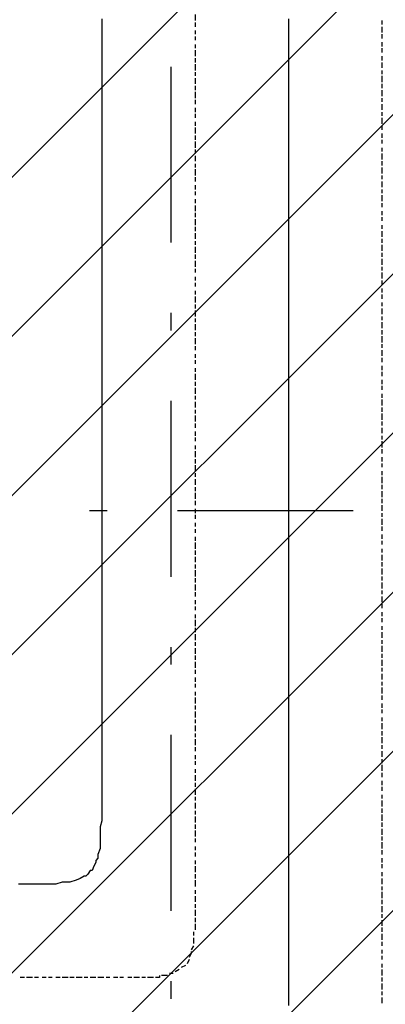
# Model space of a CAD drawing. Extents: x 997 to 109698, y 921 to 94021.
# Tile 362 of 656: x 12662 to 13442, y 51178 to 53278. Entities that reach past the tile are written whole.
import ezdxf

# ---------------------------------------------------------------- set-up
doc = ezdxf.new("R2010")
doc.units = 0
doc.header["$MEASUREMENT"] = 0
doc.layers.add('12', color=7, linetype='CONTINUOUS')
doc.layers.add('28', color=7, linetype='CONTINUOUS')

msp = doc.modelspace()

# ---------------------------------------------------------------- linework, layer by layer
at = {"layer": '12', "color": 1}
for p, q in [((13036.630503, 53288.563401), (13036.630503, 53275.563401)), ((13036.630503, 53271.563401), (13036.630503, 53262.563401)), ((13434.630503, 53275.563401), (13434.630503, 53267.563401)), ((13036.630503, 53254.563401), (13036.630503, 53246.563401)), ((13434.630503, 53262.563401), (13434.630503, 53250.563401)), ((13434.630503, 53246.563401), (13434.630503, 53237.563401)), ((13036.630503, 53241.563401), (13036.630503, 53233.563401)), ((13036.630503, 53224.563401), (13036.630503, 53216.563401)), ((13434.630503, 53229.563401), (13434.630503, 53220.563401)), ((13036.630503, 53212.563401), (13036.630503, 53199.563401)), ((13434.630503, 53216.563401), (13434.630503, 53207.563401)), ((13036.630503, 53195.563401), (13036.630503, 53186.563401)), ((13036.630503, 53182.563401), (13036.630503, 53169.563401)), ((13434.630503, 53199.563401), (13434.630503, 53190.563401)), ((13434.630503, 53186.563401), (13434.630503, 53174.563401)), ((13036.630503, 53165.563401), (13036.630503, 53157.563401)), ((13434.630503, 53169.563401), (13434.630503, 53161.563401)), ((13036.630503, 53152.563401), (13036.630503, 53140.563401)), ((13434.630503, 53157.563401), (13434.630503, 53144.563401)), ((13434.630503, 53140.563401), (13434.630503, 53131.563401)), ((13036.630503, 53136.563401), (13036.630503, 53127.563401)), ((13036.630503, 53123.563401), (13036.630503, 53110.563401)), ((13434.630503, 53127.563401), (13434.630503, 53114.563401)), ((13036.630503, 53106.563401), (13036.630503, 53097.563401)), ((13434.630503, 53110.563401), (13434.630503, 53102.563401)), ((13434.630503, 53097.563401), (13434.630503, 53085.563401)), ((13036.630503, 53089.563401), (13036.630503, 53080.563401)), ((13036.630503, 53076.563401), (13036.630503, 53068.563401)), ((13434.630503, 53080.563401), (13434.630503, 53072.563401)), ((13036.630503, 53059.563401), (13036.630503, 53051.563401)), ((13434.630503, 53068.563401), (13434.630503, 53055.563401)), ((13036.630503, 53047.563401), (13036.630503, 53034.563401)), ((13434.630503, 53051.563401), (13434.630503, 53042.563401)), ((13434.630503, 53034.563401), (13434.630503, 53025.563401)), ((13036.630503, 53030.563401), (13036.630503, 53021.563401)), ((13036.630503, 53017.563401), (13036.630503, 53004.563401)), ((13434.630503, 53021.563401), (13434.630503, 53013.563401)), ((13036.630503, 53000.563401), (13036.630503, 52992.563401)), ((13434.630503, 53004.563401), (13434.630503, 52996.563401)), ((13434.630503, 52992.563401), (13434.630503, 52979.563401)), ((13036.630503, 52987.563401), (13036.630503, 52975.563401)), ((13036.630503, 52970.563401), (13036.630503, 52962.563401)), ((13434.630503, 52975.563401), (13434.630503, 52966.563401)), ((13036.630503, 52958.563401), (13036.630503, 52945.563401)), ((13434.630503, 52962.563401), (13434.630503, 52949.563401)), ((13036.630503, 52941.563401), (13036.630503, 52932.563401)), ((13434.630503, 52945.563401), (13434.630503, 52937.563401)), ((13434.630503, 52932.563401), (13434.630503, 52920.563401)), ((13036.630503, 52924.563401), (13036.630503, 52915.563401)), ((13036.630503, 52911.563401), (13036.630503, 52903.563401)), ((13434.630503, 52915.563401), (13434.630503, 52907.563401)), ((13036.630503, 52894.563401), (13036.630503, 52886.563401)), ((13434.630503, 52903.563401), (13434.630503, 52890.563401)), ((13434.630503, 52886.563401), (13434.630503, 52877.563401)), ((13036.630503, 52881.563401), (13036.630503, 52869.563401)), ((13036.630503, 52865.563401), (13036.630503, 52856.563401)), ((13434.630503, 52869.563401), (13434.630503, 52860.563401)), ((13036.630503, 52852.563401), (13036.630503, 52839.563401)), ((13434.630503, 52856.563401), (13434.630503, 52848.563401)), ((13036.630503, 52835.563401), (13036.630503, 52826.563401)), ((13434.630503, 52839.563401), (13434.630503, 52831.563401)), ((13434.630503, 52826.563401), (13434.630503, 52814.563401)), ((13036.630503, 52822.563401), (13036.630503, 52810.563401)), ((13036.630503, 52805.563401), (13036.630503, 52797.563401)), ((13434.630503, 52810.563401), (13434.630503, 52801.563401)), ((13036.630503, 52793.563401), (13036.630503, 52780.563401)), ((13434.630503, 52797.563401), (13434.630503, 52784.563401)), ((13036.630503, 52776.563401), (13036.630503, 52767.563401)), ((13036.630503, 52763.563401), (13036.630503, 52750.563401)), ((13434.630503, 52780.563401), (13434.630503, 52771.563401)), ((13434.630503, 52767.563401), (13434.630503, 52754.563401)), ((13036.630503, 52746.563401), (13036.630503, 52738.563401)), ((13434.630503, 52750.563401), (13434.630503, 52742.563401)), ((13036.630503, 52729.563401), (13036.630503, 52721.563401)), ((13434.630503, 52738.563401), (13434.630503, 52725.563401)), ((13434.630503, 52721.563401), (13434.630503, 52712.563401)), ((13036.630503, 52716.563401), (13036.630503, 52708.563401)), ((13036.630503, 52699.563401), (13036.630503, 52691.563401)), ((13434.630503, 52704.563401), (13434.630503, 52695.563401)), ((13036.630503, 52687.563401), (13036.630503, 52674.563401)), ((13434.630503, 52691.563401), (13434.630503, 52682.563401)), ((13036.630503, 52670.563401), (13036.630503, 52661.563401)), ((13036.630503, 52657.563401), (13036.630503, 52644.563401)), ((13434.630503, 52674.563401), (13434.630503, 52666.563401)), ((13434.630503, 52661.563401), (13434.630503, 52649.563401)), ((13036.630503, 52640.563401), (13036.630503, 52632.563401)), ((13434.630503, 52644.563401), (13434.630503, 52636.563401)), ((13036.630503, 52628.563401), (13036.630503, 52615.563401)), ((13434.630503, 52632.563401), (13434.630503, 52619.563401)), ((13434.630503, 52615.563401), (13434.630503, 52606.563401)), ((13036.630503, 52611.563401), (13036.630503, 52602.563401)), ((13036.630503, 52598.563401), (13036.630503, 52585.563401)), ((13434.630503, 52602.563401), (13434.630503, 52589.563401)), ((13036.630503, 52581.563401), (13036.630503, 52572.563401)), ((13434.630503, 52585.563401), (13434.630503, 52577.563401)), ((13434.630503, 52572.563401), (13434.630503, 52560.563401)), ((13036.630503, 52564.563401), (13036.630503, 52556.563401)), ((13036.630503, 52551.563401), (13036.630503, 52543.563401)), ((13434.630503, 52556.563401), (13434.630503, 52547.563401)), ((13036.630503, 52534.563401), (13036.630503, 52526.563401)), ((13434.630503, 52539.563401), (13434.630503, 52530.563401)), ((13036.630503, 52522.563401), (13036.630503, 52509.563401)), ((13434.630503, 52526.563401), (13434.630503, 52517.563401)), ((13434.630503, 52509.563401), (13434.630503, 52500.563401)), ((13036.630503, 52505.563401), (13036.630503, 52496.563401)), ((13036.630503, 52492.563401), (13036.630503, 52479.563401)), ((13434.630503, 52496.563401), (13434.630503, 52488.563401)), ((13036.630503, 52475.563401), (13036.630503, 52467.563401)), ((13434.630503, 52479.563401), (13434.630503, 52471.563401)), ((13434.630503, 52467.563401), (13434.630503, 52454.563401)), ((13036.630503, 52462.563401), (13036.630503, 52450.563401)), ((13036.630503, 52445.563401), (13036.630503, 52437.563401)), ((13434.630503, 52450.563401), (13434.630503, 52441.563401)), ((13036.630503, 52433.563401), (13036.630503, 52420.563401)), ((13434.630503, 52437.563401), (13434.630503, 52424.563401)), ((13036.630503, 52416.563401), (13036.630503, 52407.563401)), ((13434.630503, 52420.563401), (13434.630503, 52412.563401)), ((13434.630503, 52407.563401), (13434.630503, 52395.563401)), ((13036.630503, 52399.563401), (13036.630503, 52390.563401)), ((13036.630503, 52386.563401), (13036.630503, 52378.563401)), ((13434.630503, 52390.563401), (13434.630503, 52382.563401)), ((13036.630503, 52369.563401), (13036.630503, 52361.563401)), ((13434.630503, 52378.563401), (13434.630503, 52365.563401)), ((13434.630503, 52361.563401), (13434.630503, 52352.563401)), ((13036.630503, 52357.563401), (13036.630503, 52344.563401)), ((13036.630503, 52340.563401), (13036.630503, 52331.563401)), ((13434.630503, 52344.563401), (13434.630503, 52335.563401)), ((13036.630503, 52327.563401), (13036.630503, 52314.563401)), ((13434.630503, 52331.563401), (13434.630503, 52323.563401)), ((13036.630503, 52310.563401), (13036.630503, 52302.563401)), ((13434.630503, 52314.563401), (13434.630503, 52306.563401)), ((13434.630503, 52302.563401), (13434.630503, 52289.563401)), ((13036.630503, 52297.563401), (13036.630503, 52285.563401)), ((13036.630503, 52280.563401), (13036.630503, 52272.563401)), ((13434.630503, 52285.563401), (13434.630503, 52276.563401)), ((13036.630503, 52268.563401), (13036.630503, 52255.563401)), ((13434.630503, 52272.563401), (13434.630503, 52259.563401)), ((13036.630503, 52251.563401), (13036.630503, 52242.563401)), ((13434.630503, 52255.563401), (13434.630503, 52246.563401)), ((13434.630503, 52242.563401), (13434.630503, 52230.563401)), ((13036.630503, 52234.563401), (13036.630503, 52225.563401)), ((13036.630503, 52221.563401), (13036.630503, 52213.563401)), ((13434.630503, 52225.563401), (13434.630503, 52217.563401)), ((13036.630503, 52204.563401), (13036.630503, 52196.563401)), ((13434.630503, 52213.563401), (13434.630503, 52200.563401)), ((13434.630503, 52196.563401), (13434.630503, 52187.563401)), ((13036.630503, 52191.563401), (13036.630503, 52183.563401)), ((13036.630503, 52174.563401), (13036.630503, 52166.563401)), ((13434.630503, 52179.563401), (13434.630503, 52170.563401)), ((13036.630503, 52162.563401), (13036.630503, 52149.563401)), ((13434.630503, 52166.563401), (13434.630503, 52158.563401)), ((13036.630503, 52145.563401), (13036.630503, 52136.563401)), ((13036.630503, 52132.563401), (13036.630503, 52120.563401)), ((13434.630503, 52149.563401), (13434.630503, 52141.563401)), ((13434.630503, 52136.563401), (13434.630503, 52124.563401)), ((13036.630503, 52115.563401), (13036.630503, 52107.563401)), ((13434.630503, 52120.563401), (13434.630503, 52111.563401)), ((13036.630503, 52103.563401), (13036.630503, 52090.563401)), ((13434.630503, 52107.563401), (13434.630503, 52094.563401)), ((13434.630503, 52090.563401), (13434.630503, 52081.563401)), ((13036.630503, 52086.563401), (13036.630503, 52077.563401)), ((13036.630503, 52073.563401), (13036.630503, 52060.563401)), ((13434.630503, 52077.563401), (13434.630503, 52064.563401)), ((13036.630503, 52056.563401), (13036.630503, 52047.563401)), ((13434.630503, 52060.563401), (13434.630503, 52052.563401)), ((13434.630503, 52047.563401), (13434.630503, 52035.563401)), ((13036.630503, 52039.563401), (13036.630503, 52031.563401)), ((13036.630503, 52026.563401), (13036.630503, 52018.563401)), ((13434.630503, 52031.563401), (13434.630503, 52022.563401)), ((13036.630503, 52009.563401), (13036.630503, 52001.563401)), ((13434.630503, 52014.563401), (13434.630503, 52005.563401)), ((13036.630503, 51997.563401), (13036.630503, 51984.563401)), ((13434.630503, 52001.563401), (13434.630503, 51992.563401)), ((13434.630503, 51984.563401), (13434.630503, 51976.563401)), ((13036.630503, 51980.563401), (13036.630503, 51971.563401)), ((13036.630503, 51967.563401), (13036.630503, 51954.563401)), ((13434.630503, 51971.563401), (13434.630503, 51959.563401)), ((13036.630503, 51950.563401), (13036.630503, 51942.563401)), ((13434.630503, 51954.563401), (13434.630503, 51946.563401)), ((13434.630503, 51942.563401), (13434.630503, 51929.563401)), ((13036.630503, 51937.563401), (13036.630503, 51925.563401)), ((13036.630503, 51921.563401), (13036.630503, 51912.563401)), ((13434.630503, 51925.563401), (13434.630503, 51916.563401)), ((13036.630503, 51908.563401), (13036.630503, 51895.563401)), ((13434.630503, 51912.563401), (13434.630503, 51899.563401)), ((13036.630503, 51891.563401), (13036.630503, 51882.563401)), ((13434.630503, 51895.563401), (13434.630503, 51887.563401)), ((13434.630503, 51882.563401), (13434.630503, 51870.563401)), ((13036.630503, 51874.563401), (13036.630503, 51865.563401)), ((13036.630503, 51861.563401), (13036.630503, 51853.563401)), ((13434.630503, 51865.563401), (13434.630503, 51857.563401)), ((13036.630503, 51844.563401), (13036.630503, 51836.563401)), ((13434.630503, 51853.563401), (13434.630503, 51840.563401)), ((13036.630503, 51832.563401), (13036.630503, 51819.563401)), ((13434.630503, 51836.563401), (13434.630503, 51827.563401)), ((13434.630503, 51819.563401), (13434.630503, 51810.563401)), ((13036.630503, 51815.563401), (13036.630503, 51806.563401)), ((13036.630503, 51802.563401), (13036.630503, 51789.563401)), ((13434.630503, 51806.563401), (13434.630503, 51798.563401)), ((13036.630503, 51785.563401), (13036.630503, 51777.563401)), ((13434.630503, 51789.563401), (13434.630503, 51781.563401)), ((13434.630503, 51777.563401), (13434.630503, 51764.563401)), ((13036.630503, 51772.563401), (13036.630503, 51760.563401)), ((13036.630503, 51755.563401), (13036.630503, 51747.563401)), ((13434.630503, 51760.563401), (13434.630503, 51751.563401)), ((13036.630503, 51743.563401), (13036.630503, 51730.563401)), ((13434.630503, 51747.563401), (13434.630503, 51734.563401)), ((13036.630503, 51726.563401), (13036.630503, 51717.563401)), ((13434.630503, 51730.563401), (13434.630503, 51722.563401)), ((13434.630503, 51717.563401), (13434.630503, 51705.563401)), ((13036.630503, 51709.563401), (13036.630503, 51700.563401)), ((13036.630503, 51696.563401), (13036.630503, 51688.563401)), ((13434.630503, 51700.563401), (13434.630503, 51692.563401)), ((13036.630503, 51679.563401), (13036.630503, 51671.563401)), ((13434.630503, 51688.563401), (13434.630503, 51675.563401)), ((13434.630503, 51671.563401), (13434.630503, 51662.563401)), ((13036.630503, 51666.563401), (13036.630503, 51654.563401)), ((13036.630503, 51650.563401), (13036.630503, 51641.563401)), ((13434.630503, 51654.563401), (13434.630503, 51645.563401)), ((13036.630503, 51637.563401), (13036.630503, 51624.563401)), ((13434.630503, 51641.563401), (13434.630503, 51633.563401)), ((13036.630503, 51620.563401), (13036.630503, 51612.563401)), ((13036.630503, 51607.563401), (13036.630503, 51595.563401)), ((13434.630503, 51624.563401), (13434.630503, 51616.563401)), ((13434.630503, 51612.563401), (13434.630503, 51599.563401)), ((13036.630503, 51590.563401), (13036.630503, 51582.563401)), ((13434.630503, 51595.563401), (13434.630503, 51586.563401)), ((13036.630503, 51578.563401), (13036.630503, 51565.563401)), ((13434.630503, 51582.563401), (13434.630503, 51569.563401)), ((13434.630503, 51565.563401), (13434.630503, 51556.563401)), ((13036.630503, 51561.563401), (13036.630503, 51552.563401)), ((13036.630503, 51548.563401), (13036.630503, 51535.563401)), ((13434.630503, 51552.563401), (13434.630503, 51539.563401)), ((13036.630503, 51531.563401), (13036.630503, 51523.563401)), ((13434.630503, 51535.563401), (13434.630503, 51527.563401)), ((13434.630503, 51523.563401), (13434.630503, 51510.563401)), ((13036.630503, 51514.563401), (13036.630503, 51506.563401)), ((13036.630503, 51501.563401), (13036.630503, 51493.563401)), ((13434.630503, 51506.563401), (13434.630503, 51497.563401)), ((13036.630503, 51484.563401), (13036.630503, 51476.563401)), ((13434.630503, 51489.563401), (13434.630503, 51480.563401)), ((13036.630503, 51472.563401), (13036.630503, 51459.563401)), ((13434.630503, 51476.563401), (13434.630503, 51468.563401)), ((13434.630503, 51459.563401), (13434.630503, 51451.563401)), ((13036.630503, 51455.563401), (13036.630503, 51446.563401)), ((13036.630503, 51442.563401), (13036.630503, 51434.563401)), ((13434.630503, 51446.563401), (13434.630503, 51434.563401)), ((13036.630503, 51434.563401), (13036.630503, 51429.563401)), ((13036.630503, 51421.563401), (13036.630503, 51413.563401)), ((13434.630503, 51429.563401), (13434.630503, 51421.563401)), ((13434.630503, 51417.563401), (13434.630503, 51404.563401)), ((13036.630503, 51408.563401), (13036.630503, 51396.563401)), ((13434.630503, 51400.563401), (13434.630503, 51391.563401)), ((13036.630503, 51391.563401), (13036.630503, 51383.563401)), ((13036.630503, 51379.563401), (13036.630503, 51366.563401)), ((13434.630503, 51387.563401), (13434.630503, 51374.563401)), ((13036.630503, 51362.563401), (13036.630503, 51353.563401)), ((13434.630503, 51370.563401), (13434.630503, 51362.563401)), ((13434.630503, 51357.563401), (13434.630503, 51345.563401)), ((13036.630503, 51349.563401), (13036.630503, 51336.563401)), ((13434.630503, 51341.563401), (13434.630503, 51332.563401)), ((13032.630503, 51332.563401), (13032.630503, 51324.563401)), ((13032.630503, 51319.563401), (13032.630503, 51307.563401)), ((13434.630503, 51328.563401), (13434.630503, 51315.563401)), ((13032.630503, 51302.563401), (13027.630503, 51294.563401)), ((13434.630503, 51311.563401), (13434.630503, 51302.563401)), ((13434.630503, 51294.563401), (13434.630503, 51286.563401)), ((13023.630503, 51273.563401), (13019.630503, 51264.563401)), ((13434.630503, 51281.563401), (13434.630503, 51273.563401)), ((13002.630503, 51252.563401), (12993.630503, 51247.563401)), ((13015.630503, 51260.563401), (13006.630503, 51256.563401)), ((13434.630503, 51264.563401), (13434.630503, 51256.563401)), ((13434.630503, 51252.563401), (13434.630503, 51239.563401)), ((12672.630503, 51235.563401), (12663.630503, 51235.563401)), ((12689.630503, 51235.563401), (12676.630503, 51235.563401)), ((12702.630503, 51235.563401), (12693.630503, 51235.563401)), ((12718.630503, 51235.563401), (12710.630503, 51235.563401)), ((12731.630503, 51235.563401), (12723.630503, 51235.563401)), ((12748.630503, 51235.563401), (12739.630503, 51235.563401)), ((12765.630503, 51235.563401), (12752.630503, 51235.563401)), ((12778.630503, 51235.563401), (12769.630503, 51235.563401)), ((12795.630503, 51235.563401), (12782.630503, 51235.563401)), ((12807.630503, 51235.563401), (12799.630503, 51235.563401)), ((12824.630503, 51235.563401), (12812.630503, 51235.563401)), ((12837.630503, 51235.563401), (12828.630503, 51235.563401)), ((12841.630503, 51235.563401), (12837.630503, 51235.563401)), ((12854.630503, 51235.563401), (12846.630503, 51235.563401)), ((12871.630503, 51235.563401), (12862.630503, 51235.563401)), ((12883.630503, 51235.563401), (12875.630503, 51235.563401)), ((12901.630503, 51235.563401), (12892.630503, 51235.563401)), ((12917.630503, 51235.563401), (12905.630503, 51235.563401)), ((12930.630503, 51235.563401), (12922.630503, 51235.563401)), ((12947.630503, 51235.563401), (12934.630503, 51235.563401)), ((12977.630503, 51239.563401), (12964.630503, 51239.563401)), ((12989.630503, 51243.563401), (12981.630503, 51243.563401)), ((13434.630503, 51235.563401), (13434.630503, 51226.563401)), ((13434.630503, 51222.563401), (13434.630503, 51209.563401)), ((13434.630503, 51205.563401), (13434.630503, 51197.563401)), ((13434.630503, 51192.563401), (13434.630503, 51180.563401))]:
    msp.add_line(p, q, dxfattribs=at)
at = {"layer": '12', "color": 5}
for p, q in [((12837.630503, 53279.563401), (12837.630503, 53267.563401)), ((12837.630503, 53267.563401), (12837.630503, 53258.563401)), ((13235.630503, 53279.563401), (13235.630503, 53267.563401)), ((13235.630503, 53267.563401), (13235.630503, 53258.563401)), ((12837.630503, 53258.563401), (12837.630503, 53250.563401)), ((12837.630503, 53250.563401), (12837.630503, 53237.563401)), ((13235.630503, 53258.563401), (13235.630503, 53250.563401)), ((13235.630503, 53250.563401), (13235.630503, 53237.563401)), ((12837.630503, 53237.563401), (12837.630503, 53229.563401)), ((12837.630503, 53229.563401), (12837.630503, 53220.563401)), ((13235.630503, 53237.563401), (13235.630503, 53229.563401)), ((13235.630503, 53229.563401), (13235.630503, 53220.563401)), ((12837.630503, 53220.563401), (12837.630503, 53207.563401)), ((12837.630503, 53207.563401), (12837.630503, 53199.563401)), ((13235.630503, 53220.563401), (13235.630503, 53207.563401)), ((13235.630503, 53207.563401), (13235.630503, 53199.563401)), ((12837.630503, 53199.563401), (12837.630503, 53190.563401)), ((12837.630503, 53190.563401), (12837.630503, 53178.563401)), ((13235.630503, 53199.563401), (13235.630503, 53186.563401)), ((13235.630503, 53186.563401), (13235.630503, 53178.563401)), ((12837.630503, 53178.563401), (12837.630503, 53169.563401)), ((12837.630503, 53169.563401), (12837.630503, 53157.563401)), ((13235.630503, 53178.563401), (13235.630503, 53169.563401)), ((13235.630503, 53169.563401), (13235.630503, 53157.563401)), ((12837.630503, 53157.563401), (12837.630503, 53148.563401)), ((12837.630503, 53148.563401), (12837.630503, 53140.563401)), ((12837.630503, 53140.563401), (12837.630503, 53127.563401)), ((13235.630503, 53157.563401), (13235.630503, 53148.563401)), ((13235.630503, 53148.563401), (13235.630503, 53140.563401)), ((13235.630503, 53140.563401), (13235.630503, 53127.563401)), ((12837.630503, 53127.563401), (12837.630503, 53119.563401)), ((12837.630503, 53119.563401), (12837.630503, 53110.563401)), ((13235.630503, 53127.563401), (13235.630503, 53119.563401)), ((13235.630503, 53119.563401), (13235.630503, 53110.563401)), ((12837.630503, 53110.563401), (12837.630503, 53097.563401)), ((12837.630503, 53097.563401), (12837.630503, 53089.563401)), ((13235.630503, 53110.563401), (13235.630503, 53097.563401)), ((13235.630503, 53097.563401), (13235.630503, 53089.563401)), ((12837.630503, 53089.563401), (12837.630503, 53080.563401)), ((12837.630503, 53080.563401), (12837.630503, 53068.563401)), ((13235.630503, 53089.563401), (13235.630503, 53076.563401)), ((13235.630503, 53076.563401), (13235.630503, 53068.563401)), ((12837.630503, 53068.563401), (12837.630503, 53059.563401)), ((12837.630503, 53059.563401), (12837.630503, 53047.563401)), ((13235.630503, 53068.563401), (13235.630503, 53059.563401)), ((13235.630503, 53059.563401), (13235.630503, 53047.563401)), ((12837.630503, 53047.563401), (12837.630503, 53038.563401)), ((12837.630503, 53038.563401), (12837.630503, 53030.563401)), ((13235.630503, 53047.563401), (13235.630503, 53038.563401)), ((13235.630503, 53038.563401), (13235.630503, 53030.563401)), ((12837.630503, 53030.563401), (12837.630503, 53017.563401)), ((12837.630503, 53017.563401), (12837.630503, 53008.563401)), ((13235.630503, 53030.563401), (13235.630503, 53017.563401)), ((13235.630503, 53017.563401), (13235.630503, 53008.563401)), ((12837.630503, 53008.563401), (12837.630503, 53000.563401)), ((12837.630503, 53000.563401), (12837.630503, 52987.563401)), ((13235.630503, 53008.563401), (13235.630503, 53000.563401)), ((13235.630503, 53000.563401), (13235.630503, 52987.563401)), ((12837.630503, 52987.563401), (12837.630503, 52979.563401)), ((12837.630503, 52979.563401), (12837.630503, 52970.563401)), ((12837.630503, 52970.563401), (12837.630503, 52958.563401)), ((13235.630503, 52987.563401), (13235.630503, 52979.563401)), ((13235.630503, 52979.563401), (13235.630503, 52966.563401)), ((12837.630503, 52958.563401), (12837.630503, 52949.563401)), ((12837.630503, 52949.563401), (12837.630503, 52937.563401)), ((13235.630503, 52966.563401), (13235.630503, 52958.563401)), ((13235.630503, 52958.563401), (13235.630503, 52949.563401)), ((13235.630503, 52949.563401), (13235.630503, 52937.563401)), ((12837.630503, 52937.563401), (12837.630503, 52928.563401)), ((12837.630503, 52928.563401), (12837.630503, 52920.563401)), ((13235.630503, 52937.563401), (13235.630503, 52928.563401)), ((13235.630503, 52928.563401), (13235.630503, 52920.563401)), ((12837.630503, 52920.563401), (12837.630503, 52907.563401)), ((12837.630503, 52907.563401), (12837.630503, 52898.563401)), ((13235.630503, 52920.563401), (13235.630503, 52907.563401)), ((13235.630503, 52907.563401), (13235.630503, 52898.563401)), ((12837.630503, 52898.563401), (12837.630503, 52890.563401)), ((12837.630503, 52890.563401), (12837.630503, 52877.563401)), ((13235.630503, 52898.563401), (13235.630503, 52890.563401)), ((13235.630503, 52890.563401), (13235.630503, 52877.563401)), ((12837.630503, 52877.563401), (12837.630503, 52869.563401)), ((12837.630503, 52869.563401), (12837.630503, 52860.563401)), ((13235.630503, 52877.563401), (13235.630503, 52869.563401)), ((13235.630503, 52869.563401), (13235.630503, 52860.563401)), ((12837.630503, 52860.563401), (12837.630503, 52848.563401)), ((12837.630503, 52848.563401), (12837.630503, 52839.563401)), ((13235.630503, 52860.563401), (13235.630503, 52848.563401)), ((13235.630503, 52848.563401), (13235.630503, 52839.563401)), ((12837.630503, 52839.563401), (12837.630503, 52826.563401)), ((12837.630503, 52826.563401), (12837.630503, 52818.563401)), ((13235.630503, 52839.563401), (13235.630503, 52826.563401)), ((13235.630503, 52826.563401), (13235.630503, 52818.563401)), ((12837.630503, 52818.563401), (12837.630503, 52810.563401)), ((12837.630503, 52810.563401), (12837.630503, 52797.563401)), ((13235.630503, 52818.563401), (13235.630503, 52810.563401)), ((13235.630503, 52810.563401), (13235.630503, 52797.563401)), ((12837.630503, 52797.563401), (12837.630503, 52788.563401)), ((12837.630503, 52788.563401), (12837.630503, 52780.563401)), ((13235.630503, 52797.563401), (13235.630503, 52788.563401)), ((13235.630503, 52788.563401), (13235.630503, 52780.563401)), ((12837.630503, 52780.563401), (12837.630503, 52767.563401)), ((12837.630503, 52767.563401), (12837.630503, 52759.563401)), ((13235.630503, 52780.563401), (13235.630503, 52767.563401)), ((13235.630503, 52767.563401), (13235.630503, 52759.563401)), ((12837.630503, 52759.563401), (12837.630503, 52750.563401)), ((12837.630503, 52750.563401), (12837.630503, 52738.563401)), ((13235.630503, 52759.563401), (13235.630503, 52750.563401)), ((13235.630503, 52750.563401), (13235.630503, 52738.563401)), ((12837.630503, 52738.563401), (12837.630503, 52729.563401)), ((12837.630503, 52729.563401), (12837.630503, 52716.563401)), ((13235.630503, 52738.563401), (13235.630503, 52729.563401)), ((13235.630503, 52729.563401), (13235.630503, 52716.563401)), ((12837.630503, 52716.563401), (12837.630503, 52708.563401)), ((12837.630503, 52708.563401), (12837.630503, 52699.563401)), ((12837.630503, 52699.563401), (12837.630503, 52687.563401)), ((13235.630503, 52716.563401), (13235.630503, 52708.563401)), ((13235.630503, 52708.563401), (13235.630503, 52699.563401)), ((13235.630503, 52699.563401), (13235.630503, 52687.563401)), ((12837.630503, 52687.563401), (12837.630503, 52678.563401)), ((12837.630503, 52678.563401), (12837.630503, 52670.563401)), ((13235.630503, 52687.563401), (13235.630503, 52678.563401)), ((13235.630503, 52678.563401), (13235.630503, 52670.563401)), ((12837.630503, 52670.563401), (12837.630503, 52657.563401)), ((12837.630503, 52657.563401), (12837.630503, 52649.563401)), ((13235.630503, 52670.563401), (13235.630503, 52657.563401)), ((13235.630503, 52657.563401), (13235.630503, 52649.563401)), ((12837.630503, 52649.563401), (12837.630503, 52640.563401)), ((12837.630503, 52640.563401), (12837.630503, 52628.563401)), ((13235.630503, 52649.563401), (13235.630503, 52640.563401)), ((13235.630503, 52640.563401), (13235.630503, 52628.563401)), ((12837.630503, 52628.563401), (12837.630503, 52619.563401)), ((12837.630503, 52619.563401), (12837.630503, 52611.563401)), ((13235.630503, 52628.563401), (13235.630503, 52619.563401)), ((13235.630503, 52619.563401), (13235.630503, 52606.563401)), ((12837.630503, 52611.563401), (12837.630503, 52598.563401)), ((12837.630503, 52598.563401), (12837.630503, 52589.563401)), ((13235.630503, 52606.563401), (13235.630503, 52598.563401)), ((13235.630503, 52598.563401), (13235.630503, 52589.563401)), ((12837.630503, 52589.563401), (12837.630503, 52577.563401)), ((12837.630503, 52577.563401), (12837.630503, 52568.563401)), ((13235.630503, 52589.563401), (13235.630503, 52577.563401)), ((13235.630503, 52577.563401), (13235.630503, 52568.563401)), ((12837.630503, 52568.563401), (12837.630503, 52560.563401)), ((12837.630503, 52560.563401), (12837.630503, 52547.563401)), ((13235.630503, 52568.563401), (13235.630503, 52560.563401)), ((13235.630503, 52560.563401), (13235.630503, 52547.563401)), ((12837.630503, 52547.563401), (12837.630503, 52539.563401)), ((12837.630503, 52539.563401), (12837.630503, 52530.563401)), ((12837.630503, 52530.563401), (12837.630503, 52517.563401)), ((13235.630503, 52547.563401), (13235.630503, 52539.563401)), ((13235.630503, 52539.563401), (13235.630503, 52530.563401)), ((13235.630503, 52530.563401), (13235.630503, 52517.563401)), ((12837.630503, 52517.563401), (12837.630503, 52509.563401)), ((12837.630503, 52509.563401), (12837.630503, 52500.563401)), ((13235.630503, 52517.563401), (13235.630503, 52509.563401)), ((13235.630503, 52509.563401), (13235.630503, 52496.563401)), ((12837.630503, 52500.563401), (12837.630503, 52488.563401)), ((12837.630503, 52488.563401), (12837.630503, 52479.563401)), ((13235.630503, 52496.563401), (13235.630503, 52488.563401)), ((13235.630503, 52488.563401), (13235.630503, 52479.563401)), ((12837.630503, 52479.563401), (12837.630503, 52467.563401)), ((12837.630503, 52467.563401), (12837.630503, 52458.563401)), ((13235.630503, 52479.563401), (13235.630503, 52467.563401)), ((13235.630503, 52467.563401), (13235.630503, 52458.563401)), ((12837.630503, 52458.563401), (12837.630503, 52450.563401)), ((12837.630503, 52450.563401), (12837.630503, 52437.563401)), ((13235.630503, 52458.563401), (13235.630503, 52450.563401)), ((13235.630503, 52450.563401), (13235.630503, 52437.563401)), ((12837.630503, 52437.563401), (12837.630503, 52429.563401)), ((12837.630503, 52429.563401), (12837.630503, 52420.563401)), ((13235.630503, 52437.563401), (13235.630503, 52429.563401)), ((13235.630503, 52429.563401), (13235.630503, 52420.563401)), ((12837.630503, 52420.563401), (12837.630503, 52407.563401)), ((12837.630503, 52407.563401), (12837.630503, 52399.563401)), ((13235.630503, 52420.563401), (13235.630503, 52407.563401)), ((13235.630503, 52407.563401), (13235.630503, 52399.563401)), ((12837.630503, 52399.563401), (12837.630503, 52390.563401)), ((12837.630503, 52390.563401), (12837.630503, 52378.563401)), ((13235.630503, 52399.563401), (13235.630503, 52386.563401)), ((13235.630503, 52386.563401), (13235.630503, 52378.563401)), ((12837.630503, 52378.563401), (12837.630503, 52369.563401)), ((12837.630503, 52369.563401), (12837.630503, 52357.563401)), ((13235.630503, 52378.563401), (13235.630503, 52369.563401)), ((13235.630503, 52369.563401), (13235.630503, 52357.563401)), ((12837.630503, 52357.563401), (12837.630503, 52348.563401)), ((12837.630503, 52348.563401), (12837.630503, 52340.563401)), ((12837.630503, 52340.563401), (12837.630503, 52327.563401)), ((13235.630503, 52357.563401), (13235.630503, 52348.563401)), ((13235.630503, 52348.563401), (13235.630503, 52340.563401)), ((13235.630503, 52340.563401), (13235.630503, 52327.563401)), ((12837.630503, 52327.563401), (12837.630503, 52318.563401)), ((13235.630503, 52327.563401), (13235.630503, 52318.563401)), ((12837.630503, 52318.563401), (12837.630503, 52310.563401)), ((12837.630503, 52310.563401), (12837.630503, 52297.563401)), ((13235.630503, 52318.563401), (13235.630503, 52310.563401)), ((13235.630503, 52310.563401), (13235.630503, 52297.563401)), ((12837.630503, 52297.563401), (12837.630503, 52289.563401)), ((12837.630503, 52289.563401), (12837.630503, 52280.563401)), ((12837.630503, 52280.563401), (12837.630503, 52268.563401)), ((13235.630503, 52297.563401), (13235.630503, 52289.563401)), ((13235.630503, 52289.563401), (13235.630503, 52280.563401)), ((13235.630503, 52280.563401), (13235.630503, 52268.563401)), ((12837.630503, 52268.563401), (12837.630503, 52259.563401)), ((12837.630503, 52259.563401), (12837.630503, 52246.563401)), ((13235.630503, 52268.563401), (13235.630503, 52259.563401)), ((13235.630503, 52259.563401), (13235.630503, 52246.563401)), ((12837.630503, 52246.563401), (12837.630503, 52238.563401)), ((12837.630503, 52238.563401), (12837.630503, 52230.563401)), ((13235.630503, 52246.563401), (13235.630503, 52238.563401)), ((13235.630503, 52238.563401), (13235.630503, 52230.563401)), ((12837.630503, 52230.563401), (12837.630503, 52217.563401)), ((12837.630503, 52217.563401), (12837.630503, 52208.563401)), ((13235.630503, 52230.563401), (13235.630503, 52217.563401)), ((13235.630503, 52217.563401), (13235.630503, 52208.563401)), ((12837.630503, 52208.563401), (12837.630503, 52200.563401)), ((12837.630503, 52200.563401), (12837.630503, 52187.563401)), ((13235.630503, 52208.563401), (13235.630503, 52200.563401)), ((13235.630503, 52200.563401), (13235.630503, 52187.563401)), ((12837.630503, 52187.563401), (12837.630503, 52179.563401)), ((12837.630503, 52179.563401), (12837.630503, 52170.563401)), ((13235.630503, 52187.563401), (13235.630503, 52179.563401)), ((13235.630503, 52179.563401), (13235.630503, 52170.563401)), ((12837.630503, 52170.563401), (12837.630503, 52158.563401)), ((12837.630503, 52158.563401), (12837.630503, 52149.563401)), ((13235.630503, 52170.563401), (13235.630503, 52158.563401)), ((13235.630503, 52158.563401), (13235.630503, 52149.563401)), ((12837.630503, 52149.563401), (12837.630503, 52136.563401)), ((12837.630503, 52136.563401), (12837.630503, 52128.563401)), ((13235.630503, 52149.563401), (13235.630503, 52136.563401)), ((13235.630503, 52136.563401), (13235.630503, 52128.563401)), ((12837.630503, 52128.563401), (12837.630503, 52120.563401)), ((12837.630503, 52120.563401), (12837.630503, 52107.563401)), ((13235.630503, 52128.563401), (13235.630503, 52120.563401)), ((13235.630503, 52120.563401), (13235.630503, 52107.563401)), ((12837.630503, 52107.563401), (12837.630503, 52098.563401)), ((12837.630503, 52098.563401), (12837.630503, 52090.563401)), ((12837.630503, 52090.563401), (12837.630503, 52077.563401)), ((13235.630503, 52107.563401), (13235.630503, 52098.563401)), ((13235.630503, 52098.563401), (13235.630503, 52090.563401)), ((13235.630503, 52090.563401), (13235.630503, 52077.563401)), ((12837.630503, 52077.563401), (12837.630503, 52069.563401)), ((12837.630503, 52069.563401), (12837.630503, 52060.563401)), ((13235.630503, 52077.563401), (13235.630503, 52069.563401)), ((13235.630503, 52069.563401), (13235.630503, 52060.563401)), ((12837.630503, 52060.563401), (12837.630503, 52047.563401)), ((12837.630503, 52047.563401), (12837.630503, 52039.563401)), ((13235.630503, 52060.563401), (13235.630503, 52047.563401)), ((13235.630503, 52047.563401), (13235.630503, 52039.563401)), ((12837.630503, 52039.563401), (12837.630503, 52026.563401)), ((12837.630503, 52026.563401), (12837.630503, 52018.563401)), ((13235.630503, 52039.563401), (13235.630503, 52026.563401)), ((13235.630503, 52026.563401), (13235.630503, 52018.563401)), ((12837.630503, 52018.563401), (12837.630503, 52009.563401)), ((12837.630503, 52009.563401), (12837.630503, 51997.563401)), ((13235.630503, 52018.563401), (13235.630503, 52009.563401)), ((13235.630503, 52009.563401), (13235.630503, 51997.563401)), ((12837.630503, 51997.563401), (12837.630503, 51988.563401)), ((12837.630503, 51988.563401), (12837.630503, 51980.563401)), ((13235.630503, 51997.563401), (13235.630503, 51988.563401)), ((13235.630503, 51988.563401), (13235.630503, 51980.563401)), ((12837.630503, 51980.563401), (12837.630503, 51967.563401)), ((12837.630503, 51967.563401), (12837.630503, 51959.563401)), ((13235.630503, 51980.563401), (13235.630503, 51967.563401)), ((13235.630503, 51967.563401), (13235.630503, 51959.563401)), ((12837.630503, 51959.563401), (12837.630503, 51950.563401)), ((12837.630503, 51950.563401), (12837.630503, 51937.563401)), ((13235.630503, 51959.563401), (13235.630503, 51950.563401)), ((13235.630503, 51950.563401), (13235.630503, 51937.563401)), ((12837.630503, 51937.563401), (12837.630503, 51929.563401)), ((12837.630503, 51929.563401), (12837.630503, 51921.563401)), ((12837.630503, 51921.563401), (12837.630503, 51908.563401)), ((13235.630503, 51937.563401), (13235.630503, 51929.563401)), ((13235.630503, 51929.563401), (13235.630503, 51916.563401)), ((12837.630503, 51908.563401), (12837.630503, 51899.563401)), ((13235.630503, 51916.563401), (13235.630503, 51908.563401)), ((13235.630503, 51908.563401), (13235.630503, 51899.563401)), ((12837.630503, 51899.563401), (12837.630503, 51887.563401)), ((12837.630503, 51887.563401), (12837.630503, 51878.563401)), ((13235.630503, 51899.563401), (13235.630503, 51887.563401)), ((13235.630503, 51887.563401), (13235.630503, 51878.563401)), ((12837.630503, 51878.563401), (12837.630503, 51870.563401)), ((12837.630503, 51870.563401), (12837.630503, 51857.563401)), ((13235.630503, 51878.563401), (13235.630503, 51870.563401)), ((13235.630503, 51870.563401), (13235.630503, 51857.563401)), ((12837.630503, 51857.563401), (12837.630503, 51849.563401)), ((12837.630503, 51849.563401), (12837.630503, 51840.563401)), ((12837.630503, 51840.563401), (12837.630503, 51827.563401)), ((13235.630503, 51857.563401), (13235.630503, 51849.563401)), ((13235.630503, 51849.563401), (13235.630503, 51840.563401)), ((13235.630503, 51840.563401), (13235.630503, 51827.563401)), ((12837.630503, 51827.563401), (12837.630503, 51819.563401)), ((12837.630503, 51819.563401), (12837.630503, 51810.563401)), ((13235.630503, 51827.563401), (13235.630503, 51819.563401)), ((13235.630503, 51819.563401), (13235.630503, 51806.563401)), ((12837.630503, 51810.563401), (12837.630503, 51798.563401)), ((12837.630503, 51798.563401), (12837.630503, 51789.563401)), ((13235.630503, 51806.563401), (13235.630503, 51798.563401)), ((13235.630503, 51798.563401), (13235.630503, 51789.563401)), ((12837.630503, 51789.563401), (12837.630503, 51777.563401)), ((12837.630503, 51777.563401), (12837.630503, 51768.563401)), ((13235.630503, 51789.563401), (13235.630503, 51777.563401)), ((13235.630503, 51777.563401), (13235.630503, 51768.563401)), ((12837.630503, 51768.563401), (12837.630503, 51760.563401)), ((12837.630503, 51760.563401), (12837.630503, 51747.563401)), ((13235.630503, 51768.563401), (13235.630503, 51760.563401)), ((13235.630503, 51760.563401), (13235.630503, 51747.563401)), ((12837.630503, 51747.563401), (12837.630503, 51738.563401)), ((12837.630503, 51738.563401), (12837.630503, 51730.563401)), ((13235.630503, 51747.563401), (13235.630503, 51738.563401)), ((13235.630503, 51738.563401), (13235.630503, 51730.563401)), ((12837.630503, 51730.563401), (12837.630503, 51717.563401)), ((12837.630503, 51717.563401), (12837.630503, 51709.563401)), ((13235.630503, 51730.563401), (13235.630503, 51717.563401)), ((13235.630503, 51717.563401), (13235.630503, 51709.563401)), ((12837.630503, 51709.563401), (12837.630503, 51700.563401)), ((12837.630503, 51700.563401), (12837.630503, 51688.563401)), ((13235.630503, 51709.563401), (13235.630503, 51700.563401)), ((13235.630503, 51700.563401), (13235.630503, 51688.563401)), ((12837.630503, 51688.563401), (12837.630503, 51679.563401)), ((12837.630503, 51679.563401), (12837.630503, 51666.563401)), ((13235.630503, 51688.563401), (13235.630503, 51679.563401)), ((13235.630503, 51679.563401), (13235.630503, 51666.563401)), ((12837.630503, 51666.563401), (12837.630503, 51658.563401)), ((12837.630503, 51658.563401), (12837.630503, 51650.563401)), ((12837.630503, 51650.563401), (12837.630503, 51637.563401)), ((13235.630503, 51666.563401), (13235.630503, 51658.563401)), ((13235.630503, 51658.563401), (13235.630503, 51650.563401)), ((13235.630503, 51650.563401), (13235.630503, 51637.563401)), ((12837.630503, 51637.563401), (12837.630503, 51633.563401)), ((12837.630503, 51633.563401), (12837.630503, 51628.563401)), ((12837.630503, 51628.563401), (12837.630503, 51616.563401)), ((13235.630503, 51637.563401), (13235.630503, 51628.563401)), ((13235.630503, 51628.563401), (13235.630503, 51620.563401)), ((12837.630503, 51616.563401), (12837.630503, 51607.563401)), ((12837.630503, 51607.563401), (12837.630503, 51599.563401)), ((13235.630503, 51620.563401), (13235.630503, 51607.563401)), ((13235.630503, 51607.563401), (13235.630503, 51599.563401)), ((12837.630503, 51599.563401), (12837.630503, 51586.563401)), ((12837.630503, 51586.563401), (12837.630503, 51578.563401)), ((13235.630503, 51599.563401), (13235.630503, 51590.563401)), ((13235.630503, 51590.563401), (13235.630503, 51578.563401)), ((12837.630503, 51569.563401), (12833.630503, 51556.563401)), ((12837.630503, 51578.563401), (12837.630503, 51569.563401)), ((13235.630503, 51578.563401), (13235.630503, 51569.563401)), ((13235.630503, 51569.563401), (13235.630503, 51556.563401)), ((12833.630503, 51556.563401), (12833.630503, 51548.563401)), ((12833.630503, 51548.563401), (12833.630503, 51539.563401)), ((13235.630503, 51556.563401), (13235.630503, 51548.563401)), ((13235.630503, 51548.563401), (13235.630503, 51539.563401)), ((12833.630503, 51539.563401), (12833.630503, 51527.563401)), ((12833.630503, 51527.563401), (12833.630503, 51518.563401)), ((13235.630503, 51539.563401), (13235.630503, 51527.563401)), ((13235.630503, 51527.563401), (13235.630503, 51518.563401)), ((12833.630503, 51510.563401), (12828.630503, 51497.563401)), ((12833.630503, 51518.563401), (12833.630503, 51510.563401)), ((13235.630503, 51518.563401), (13235.630503, 51510.563401)), ((13235.630503, 51510.563401), (13235.630503, 51497.563401)), ((12824.630503, 51480.563401), (12820.630503, 51472.563401)), ((12828.630503, 51497.563401), (12828.630503, 51489.563401)), ((13235.630503, 51497.563401), (13235.630503, 51489.563401)), ((13235.630503, 51489.563401), (13235.630503, 51480.563401)), ((13235.630503, 51480.563401), (13235.630503, 51468.563401)), ((12812.630503, 51463.563401), (12807.630503, 51455.563401)), ((13235.630503, 51468.563401), (13235.630503, 51459.563401)), ((13235.630503, 51459.563401), (13235.630503, 51446.563401)), ((12752.630503, 51438.563401), (12739.630503, 51434.563401)), ((12761.630503, 51438.563401), (12752.630503, 51438.563401)), ((12769.630503, 51438.563401), (12761.630503, 51438.563401)), ((12782.630503, 51442.563401), (12769.630503, 51438.563401)), ((12791.630503, 51446.563401), (12782.630503, 51442.563401)), ((12799.630503, 51451.563401), (12791.630503, 51446.563401)), ((13235.630503, 51446.563401), (13235.630503, 51438.563401)), ((13235.630503, 51438.563401), (13235.630503, 51429.563401)), ((12672.630503, 51434.563401), (12659.630503, 51434.563401)), ((12680.630503, 51434.563401), (12672.630503, 51434.563401)), ((12689.630503, 51434.563401), (12680.630503, 51434.563401)), ((12702.630503, 51434.563401), (12689.630503, 51434.563401)), ((12710.630503, 51434.563401), (12702.630503, 51434.563401)), ((12723.630503, 51434.563401), (12710.630503, 51434.563401)), ((12731.630503, 51434.563401), (12723.630503, 51434.563401)), ((12739.630503, 51434.563401), (12731.630503, 51434.563401)), ((13235.630503, 51429.563401), (13235.630503, 51417.563401)), ((13235.630503, 51417.563401), (13235.630503, 51408.563401)), ((13235.630503, 51408.563401), (13235.630503, 51400.563401)), ((13235.630503, 51400.563401), (13235.630503, 51387.563401)), ((13235.630503, 51387.563401), (13235.630503, 51379.563401)), ((13235.630503, 51379.563401), (13235.630503, 51370.563401)), ((13235.630503, 51370.563401), (13235.630503, 51357.563401)), ((13235.630503, 51357.563401), (13235.630503, 51349.563401)), ((13235.630503, 51349.563401), (13235.630503, 51336.563401)), ((13235.630503, 51336.563401), (13235.630503, 51328.563401)), ((13235.630503, 51328.563401), (13235.630503, 51319.563401)), ((13235.630503, 51319.563401), (13235.630503, 51307.563401)), ((13235.630503, 51307.563401), (13235.630503, 51298.563401)), ((13235.630503, 51298.563401), (13235.630503, 51290.563401)), ((13235.630503, 51290.563401), (13235.630503, 51277.563401)), ((13235.630503, 51277.563401), (13235.630503, 51269.563401)), ((13235.630503, 51269.563401), (13235.630503, 51260.563401)), ((13235.630503, 51260.563401), (13235.630503, 51247.563401)), ((13235.630503, 51247.563401), (13235.630503, 51239.563401)), ((13235.630503, 51239.563401), (13235.630503, 51230.563401)), ((13235.630503, 51230.563401), (13235.630503, 51226.563401)), ((13235.630503, 51226.563401), (13235.630503, 51218.563401)), ((13235.630503, 51218.563401), (13235.630503, 51209.563401)), ((13235.630503, 51209.563401), (13235.630503, 51197.563401)), ((13235.630503, 51197.563401), (13235.630503, 51188.563401)), ((13235.630503, 51188.563401), (13235.630503, 51175.563401))]:
    msp.add_line(p, q, dxfattribs=at)
for points in [[(12828.630503, 51489.563401), (12824.630503, 51484.563401), (12824.630503, 51480.563401)], [(12820.630503, 51472.563401), (12816.630503, 51463.563401), (12812.630503, 51463.563401)], [(12807.630503, 51455.563401), (12803.630503, 51451.563401), (12799.630503, 51451.563401)]]:
    msp.add_lwpolyline(points, dxfattribs=at)
at = {"layer": '12', "color": 1}
for points in [[(13027.630503, 51290.563401), (13027.630503, 51286.563401), (13023.630503, 51277.563401)], [(12960.630503, 51239.563401), (12960.630503, 51235.563401), (12951.630503, 51235.563401)]]:
    msp.add_lwpolyline(points, dxfattribs=at)
at = {"layer": '28', "color": 2}
for p, q in [((18390.053844, 58685.955237), (6572.636205, 46868.537599)), ((18729.465099, 58685.955237), (6572.636205, 46529.126344)), ((19068.876354, 58685.955237), (6572.636205, 46189.715089)), ((19408.287609, 58685.955237), (6572.636205, 45850.303834)), ((19747.698864, 58685.955237), (6572.636205, 45510.892579)), ((20087.110119, 58685.955237), (6572.636205, 45171.481324)), ((20426.521374, 58685.955237), (6861.224411, 45120.658275)), ((7200.635666, 45120.658275), (20765.932629, 58685.955237))]:
    msp.add_line(p, q, dxfattribs=at)
at = {"layer": '28', "color": 4}
for p, q in [((12985.630503, 52802.313401), (12985.630503, 53177.313401)), ((12985.630503, 52089.813401), (12985.630503, 52464.813401)), ((13373.630503, 52230.563401), (12998.630503, 52230.563401)), ((12985.630503, 51377.313401), (12985.630503, 51752.313401))]:
    msp.add_line(p, q, dxfattribs=at)
at = {"layer": '28', "color": 4, "linetype": 'Continuous'}
for p, q in [((12985.630503, 52614.813401), (12985.630503, 52652.313401)), ((12848.630503, 52230.563401), (12811.130503, 52230.563401)), ((12985.630503, 51902.313401), (12985.630503, 51939.813401)), ((12985.630503, 51189.813401), (12985.630503, 51227.313401))]:
    msp.add_line(p, q, dxfattribs=at)

doc.saveas('drawing.dxf')
